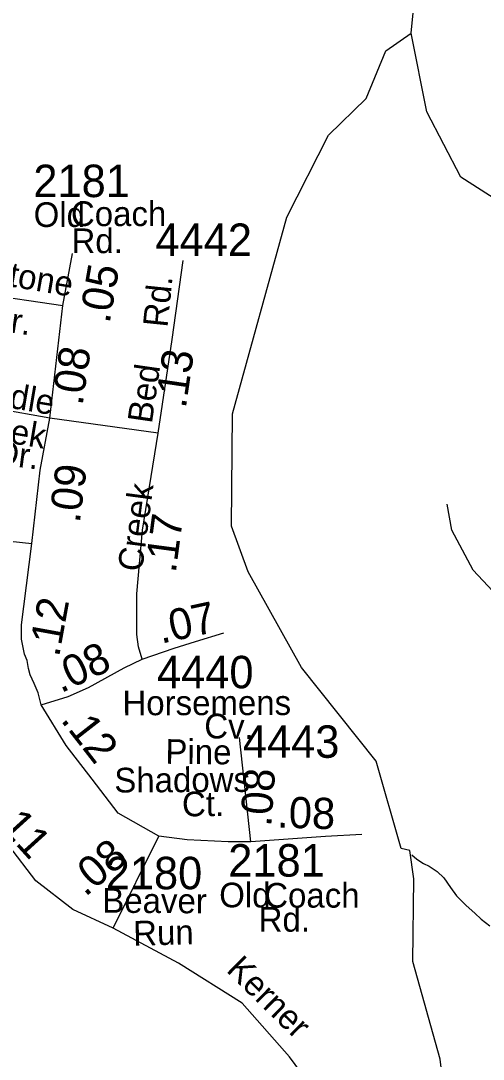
# Model space of a CAD drawing. Extents: x 1547597 to 1699558, y 810033 to 920809.
# Drawn here: x 1678526 to 1680307, y 878618 to 882616 of the extents above; entities that cross this region are included whole.
import ezdxf

# ---------------------------------------------------------------- set-up
doc = ezdxf.new("R2010")
doc.units = 0
for name, color, linetype in [('Exist Hydrographic Creek Single Shore', 7, 'Continuous'), ('Exist Hydrographic Misc Water Feature', 7, 'Continuous'), ('Exist Road Secondary Mileage Hundredths English Label', 7, 'Continuous'), ('Exist Road Secondary Type 51 Attributed', 7, 'Continuous'), ('Exist Road Secondary Type 51 Label', 7, 'Continuous'), ('Exist Road Secondary Type 51 Number Label', 7, 'Continuous')]:
    doc.layers.add(name, color=color, linetype=linetype)

msp = doc.modelspace()

# ---------------------------------------------------------------- linework, layer by layer
at = {"layer": 'Exist Hydrographic Creek Single Shore'}
for points in [[(1680030.1, 882568), (1680066.3, 882947.9), (1679947.6, 883174.6), (1679922.6, 883198.1), (1679908.3, 884147.9)], [(1682700.7, 880226.6), (1682629.6, 880585.9), (1682555.6, 880718.6), (1682349.6, 880929.6), (1682258.7, 880990.6), (1681851.6, 881094), (1680491.6, 881840.6), (1680220.3, 882013.3), (1680089.3, 882265.4), (1680030.1, 882568)]]:
    msp.add_lwpolyline(points, dxfattribs=at)
at = {"layer": 'Exist Hydrographic Misc Water Feature'}
for points in [[(1680992.6, 877175.7), (1680753.6, 877502.2), (1680308.6, 877951.2), (1680226.6, 878077.6), (1680219.6, 878186.1), (1680186.6, 878242.5), (1680140.6, 878617.7), (1680036.6, 878994), (1680039.6, 879312.4), (1680024.6, 879421), (1679990.6, 879428.3), (1679894.6, 879765.1), (1679606.6, 880125.5), (1679401.6, 880494), (1679337.6, 880669.3), (1679341.6, 881102.5), (1679550.5, 881859.8), (1679711.6, 882175), (1679855.6, 882316.5), (1679932.5, 882499.3), (1680030.1, 882568)], [(1680031.7, 879404), (1680051.5, 879387.7), (1680077.3, 879371.5), (1680099.3, 879361.2), (1680129.1, 879340.9), (1680154.8, 879316.6), (1680180.4, 879278.3), (1680204.2, 879246.1), (1680241.8, 879209.6), (1680275.3, 879179.3), (1680299.1, 879157), (1680332.8, 879130.7)]]:
    msp.add_lwpolyline(points, dxfattribs=at)
at = {"layer": 'Exist Road Secondary Type 51 Attributed'}
for p, q in [((1678688.1, 881518.9), (1678724.8, 881719.4)), ((1678638, 881085.8), (1678688.1, 881518.9)), ((1678638, 881085.8), (1678387.3, 881130.7)), ((1679055.3, 881028.2), (1678638, 881085.8)), ((1678882.4, 879121.7), (1679058.2, 879476.4))]:
    msp.add_line(p, q, dxfattribs=at)
for points in [[(1679055.3, 881028.2), (1679108.7, 881389), (1679152.1, 881693)], [(1678013.2, 881619.4), (1678372.5, 881565), (1678688.1, 881518.9)], [(1678568.7, 880602.7), (1678601.3, 880885.4), (1678638, 881085.8)], [(1678993.6, 880158.3), (1678979.3, 880204.9), (1678973.1, 880252.4), (1678972.9, 880354.4), (1678972.9, 880409.6), (1678994.9, 880654.4), (1679055.3, 881028.2)], [(1680475.1, 880280.1), (1680268.1, 880501), (1680186, 880654.3), (1680168.3, 880754.4)], [(1677976.6, 880574.6), (1678270, 880623), (1678328.3, 880621.8), (1678367.9, 880622), (1678400.1, 880621.7), (1678568.7, 880602.7)], [(1678604.9, 879982.1), (1678593.1, 880028.1), (1678577.9, 880064.5), (1678562.4, 880097.5), (1678556.3, 880121.8), (1678550.3, 880152.2), (1678540.2, 880177.6), (1678528.3, 880234.7), (1678528.3, 880289.5), (1678537.8, 880360.9), (1678568.7, 880602.7)], [(1678993.6, 880158.3), (1679117.1, 880200.2), (1679199.6, 880225.9), (1679308.5, 880258.6)], [(1678604.9, 879982.1), (1678708.5, 880013.8), (1678787.1, 880048.9), (1678923.8, 880124.9), (1678993.6, 880158.3)], [(1679058.2, 879476.4), (1678901.6, 879565.2), (1678801.5, 879695.5), (1678701.4, 879825.8), (1678604.9, 879982.1)], [(1679412.3, 879455), (1679368.9, 879855.9)], [(1678882.4, 879121.7), (1678726.2, 879194.2), (1678583.5, 879304.9), (1678480, 879440.6), (1678320.1, 879635.1)], [(1679412.3, 879455), (1679324.2, 879454.6), (1679167.1, 879462.4), (1679058.2, 879476.4)], [(1679839.1, 879483.4), (1679699.4, 879475), (1679412.3, 879455)], [(1681024.8, 875499.2), (1681019.9, 875560.4), (1681005.6, 875803.3), (1680930.7, 876003.3), (1680827.4, 876251.6), (1680752.4, 876455.2), (1680652.5, 876619.5), (1680502.7, 876790.9), (1680377.8, 876941), (1680324.2, 877044.5), (1680249.3, 877219.5), (1680168.4, 877452.8), (1680077.3, 877684.2), (1680031.9, 877789.1), (1679885.9, 878108.4), (1679736.1, 878390.6), (1679561.2, 878626.3), (1679379.2, 878833.4), (1679133, 878987), (1678882.4, 879121.7)]]:
    msp.add_lwpolyline(points, dxfattribs=at)

# ---------------------------------------------------------------- texts
at = {"layer": 'Exist Road Secondary Mileage Hundredths English Label'}
for s, rotation, p in [('.05', 80.1739, (1678868, 881447.2)), ('.08', 81.5969, (1678763.8, 881131.4)), ('.13', 81.7505, (1679161.4, 881120.4)), ('.09', 82.688, (1678752.9, 880679.3)), ('.17', 82.4599, (1679122.6, 880487)), ('.12', 79.7248, (1678673.2, 880162.9)), ('.07', 12.2032, (1679066.5, 880217.1)), ('.08', 25.1834, (1678680.4, 880025.8)), ('.12', 307.9442, (1678677.2, 879922.8)), ('.08', 85.8144, (1679490.3, 879510.9)), ('.08', 358.1655, (1679512.2, 879509.8)), ('.11', 312.2108, (1678412.7, 879546)), ('.08', 40.1244, (1678774.1, 879240.4))]:
    msp.add_text(s, height=120, rotation=rotation, dxfattribs=at).set_placement(p)
at = {"layer": 'Exist Road Secondary Type 51 Label'}
for s, p in [('Old', (1678575.7, 881821.7)), ('Coach', (1678719.2, 881825.1)), ('Rd.', (1678721.5, 881720.9)), ('Old', (1679290.3, 879202.4)), ('Coach', (1679463.6, 879201.2)), ('Rd.', (1679442.2, 879108.7))]:
    msp.add_text(s, height=95, dxfattribs=at).set_placement(p)
for s, rotation, p in [('Weatherstone', 350.4379, (1677939.4, 881684.5)), ('Rd.', 84.1307, (1679090.8, 881432.8)), ('Dr.', 351.3453, (1678392, 881429.9)), ('Bed', 81.7505, (1679030.9, 881062.3)), ('Saddle', 350.4052, (1678256.6, 881163.4)), ('Creek', 350.4769, (1678279.9, 881024)), ('Dr.', 352.4897, (1678422.2, 880910.1)), ('Creek', 82.4599, (1678992.9, 880491.7)), ('Horsemens', 0.0774, (1678917.7, 879941.9)), ('Cv.', 359.2183, (1679232.2, 879853.3)), ('Pine', 359.4638, (1679082.8, 879755)), ('Shadows', 0.2859, (1678886.5, 879644.4)), ('Ct.', 0.5744, (1679147.4, 879552.4)), ('Beaver', 359.6193, (1678839.8, 879181.7)), ('Run', 1.3414, (1678959.9, 879054.8)), ('Kerner', 315.4844, (1679313.6, 878957.5))]:
    msp.add_text(s, height=95, rotation=rotation, dxfattribs=at).set_placement(p)
at = {"layer": 'Exist Road Secondary Type 51 Number Label'}
for s, p in [('2181', (1678574.5, 881936.7)), ('4442', (1679044.6, 881710.1)), ('4440', (1679050.6, 880045.7)), ('4443', (1679381.4, 879778)), ('2181', (1679325.2, 879320.6)), ('2180', (1678853.1, 879272))]:
    msp.add_text(s, height=125, dxfattribs=at).set_placement(p)

doc.saveas('drawing.dxf')
